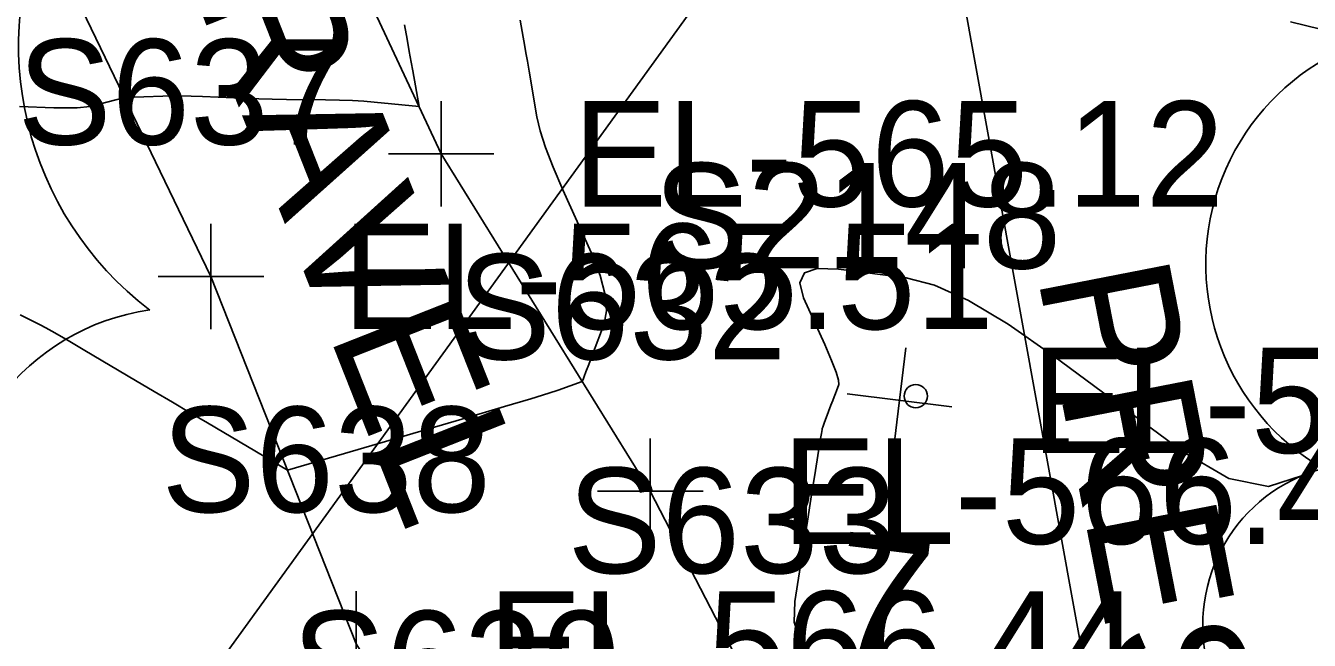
# Model space of a CAD drawing. Extents: x 1724534 to 1727318, y 657156 to 660047.
# Drawn here: x 1725288.47 to 1725337.13, y 658558.51 to 658581.83 of the extents above; entities that cross this region are included whole.
import ezdxf

# ---------------------------------------------------------------- set-up
doc = ezdxf.new("R2010")
doc.units = 0
for name, color, linetype in [('SURVEY - CONTOURS - Index with Text', 7, 'Continuous'), ('SURVEY - CONTOURS - Intermediate with optional Text', 7, 'Continuous'), ('SURVEY - PROPERTY - ROW Lines', 7, 'Continuous'), ('SURVEY - PROPERTY - ROW Lines Text', 7, 'Continuous'), ('SURVEY - PROPERTY - Station and Offset Flags', 7, 'Continuous'), ('SURVEY - TRANSPORTATION - Features', 7, 'Continuous'), ('SURVEY - TRANSPORTATION - Features - Points - Elevations', 7, 'Continuous'), ('SURVEY - TRANSPORTATION - Features - Points - Locators', 7, 'Continuous'), ('SURVEY - TRANSPORTATION - Features - Points - Numbers', 7, 'Continuous'), ('SURVEY - TRANSPORTATION - Features Text', 7, 'Continuous'), ('SURVEY - VEGETATION - Features - Points - Elevations', 7, 'Continuous'), ('SURVEY - VEGETATION - Features - Points - Locators', 7, 'Continuous'), ('SURVEY - VEGETATION - Features - Points - Numbers', 7, 'Continuous'), ('SURVEY - VEGETATION - Features with Text', 7, 'Continuous')]:
    doc.layers.add(name, color=color, linetype=linetype)

msp = doc.modelspace()

# ---------------------------------------------------------------- linework, layer by layer
at = {"layer": 'SURVEY - CONTOURS - Index with Text'}
msp.add_lwpolyline([(1725302.831, 658581.855), (1725302.928, 658581.311), (1725303.011, 658580.841), (1725303.082, 658580.442), (1725303.14, 658580.116), (1725303.38, 658578.762), (1725301.677, 658578.93), (1725301.288, 658578.962), (1725300.852, 658578.987), (1725300.368, 658579.005), (1725299.836, 658579.014), (1725298.355, 658579.03), (1725297.813, 658579.038), (1725297.3, 658579.05), (1725296.814, 658579.065), (1725296.356, 658579.083), (1725295.173, 658579.137), (1725294.746, 658579.154), (1725294.352, 658579.162), (1725293.993, 658579.162), (1725293.666, 658579.154), (1725292.223, 658579.097), (1725290.91, 658578.756), (1725290.425, 658578.708), (1725289.53, 658578.709), (1725288.227, 658578.759)], dxfattribs=at)
at = {"layer": 'SURVEY - CONTOURS - Intermediate with optional Text'}
for points in [[(1725307.214, 658582.029), (1725307.251, 658581.822), (1725307.289, 658581.611), (1725307.39, 658581.041), (1725307.433, 658580.794), (1725307.488, 658580.48), (1725307.553, 658580.1), (1725307.849, 658578.373), (1725307.972, 658577.84), (1725308.176, 658577.2), (1725308.461, 658576.455), (1725308.827, 658575.604), (1725309.912, 658573.193), (1725310.247, 658572.348), (1725310.439, 658571.62), (1725310.489, 658571.009), (1725310.396, 658570.515), (1725309.958, 658569.355), (1725309.813, 658568.971), (1725309.707, 658568.69), (1725309.64, 658568.513), (1725309.611, 658568.438), (1725309.57, 658568.328), (1725308.652, 658567.998), (1725308.295, 658567.882), (1725307.618, 658567.675), (1725306.619, 658567.377), (1725305.3, 658566.988), (1725298.394, 658564.963), (1725295.36, 658566.756), (1725294.702, 658567.145), (1725294.027, 658567.544), (1725293.335, 658567.953), (1725292.626, 658568.372), (1725290.715, 658569.502), (1725290.072, 658569.88), (1725289.575, 658570.169), (1725289.225, 658570.368), (1725289.022, 658570.477), (1725288.507, 658570.731), (1725288.256, 658570.855)], [(1725344.379, 658580.023), (1725336.421, 658581.976)], [(1725337.936, 658565.882), (1725336.873, 658564.76), (1725335.588, 658564.348), (1725334.082, 658564.646), (1725332.353, 658565.655), (1725327.448, 658569.292), (1725325.719, 658570.501), (1725324.208, 658571.4), (1725322.918, 658571.988), (1725321.846, 658572.266), (1725319.282, 658572.594), (1725318.478, 658572.618), (1725317.99, 658572.445), (1725317.817, 658572.074), (1725317.959, 658571.505), (1725318.759, 658569.726), (1725319.018, 658569.131), (1725319.193, 658568.68), (1725319.284, 658568.374), (1725319.292, 658568.212), (1725319.202, 658567.974), (1725319.164, 658567.873), (1725319.117, 658567.749), (1725319.061, 658567.602), (1725318.997, 658567.432), (1725318.815, 658566.949), (1725318.754, 658566.789), (1725318.711, 658566.674), (1725318.684, 658566.602), (1725318.673, 658566.574), (1725318.667, 658566.557), (1725318.657, 658566.503), (1725318.632, 658566.351), (1725318.592, 658566.104), (1725318.538, 658565.759), (1725318.372, 658564.712), (1725318.301, 658564.263), (1725318.213, 658563.7), (1725318.106, 658563.025), (1725317.981, 658562.235), (1725317.625, 658559.98), (1725317.607, 658559.203), (1725317.82, 658558.566), (1725318.264, 658558.067)]]:
    msp.add_lwpolyline(points, dxfattribs=at)
at = {"layer": 'SURVEY - PROPERTY - ROW Lines'}
msp.add_line((1725338.384, 658503.641), (1725322.018, 658593.921), dxfattribs=at)
at = {"layer": 'SURVEY - PROPERTY - Station and Offset Flags'}
msp.add_lwpolyline([(1725278.785, 658534.133), (1725322.018, 658593.921)], dxfattribs=at)
at = {"layer": 'SURVEY - TRANSPORTATION - Features'}
for points in [[(1725282.388, 658606.385), (1725283.792, 658602.121), (1725288.515, 658586.79), (1725295.492, 658572.314), (1725300.996, 658558.372), (1725305.898, 658550.628)], [(1725296.828, 658604.193), (1725298.321, 658589.582), (1725304.22, 658576.966), (1725312.148, 658564.166), (1725316.343, 658556.055)]]:
    msp.add_lwpolyline(points, dxfattribs=at)
at = {"layer": 'SURVEY - TRANSPORTATION - Features - Points - Locators'}
for p, q in [((1725304.22, 658578.966), (1725304.22, 658574.966)), ((1725306.22, 658576.966), (1725302.22, 658576.966)), ((1725295.492, 658574.314), (1725295.492, 658570.314)), ((1725297.492, 658572.314), (1725293.492, 658572.314)), ((1725312.148, 658566.166), (1725312.148, 658562.166)), ((1725314.148, 658564.166), (1725310.148, 658564.166)), ((1725300.996, 658560.372), (1725300.996, 658556.372))]:
    msp.add_line(p, q, dxfattribs=at)
at = {"layer": 'SURVEY - VEGETATION - Features - Points - Locators'}
for p, q in [((1725321.839, 658569.601), (1725321.353, 658565.631)), ((1725323.581, 658567.373), (1725319.611, 658567.859))]:
    msp.add_line(p, q, dxfattribs=at)
at = {"layer": 'SURVEY - VEGETATION - Features with Text'}
msp.add_circle((1725322.21, 658567.773), 0.44, dxfattribs=at)
for centre, radius, start, end in [((1725340.09, 658584.419), 14.281, 335.8905, 131.7289), ((1725300.811, 658581.08), 12.616, 75.9419, 232.7308), ((1725342.177, 658572.773), 8.971, 82.9155, 239.7044), ((1725294.385, 658562.466), 8.66, 98.058, 276.8037), ((1725339.248, 658559.08), 6.158, 105.0317, 283.7773)]:
    msp.add_arc(centre, radius, start, end, dxfattribs=at)

# ---------------------------------------------------------------- texts
at = {"layer": 'SURVEY - PROPERTY - ROW Lines Text'}
msp.add_text('PRES. ROW', height=5, rotation=281.0294, dxfattribs=at).set_placement((1725326.817, 658572.349))
at = {"layer": 'SURVEY - TRANSPORTATION - Features - Points - Elevations'}
for s, p in [('EL-565.12', (1725309.22, 658574.966)), ('EL-565.51', (1725300.492, 658570.314)), ('EL-566.42', (1725317.148, 658562.166)), ('EL-566.44', (1725305.996, 658556.372))]:
    msp.add_text(s, height=4, dxfattribs=at).set_placement(p)
at = {"layer": 'SURVEY - TRANSPORTATION - Features - Points - Numbers'}
for s, p in [('S637', (1725288.156, 658577.314)), ('S632', (1725304.812, 658569.166)), ('S638', (1725293.613, 658563.372)), ('S633', (1725309.007, 658561.055)), ('S639', (1725298.546, 658555.628))]:
    msp.add_text(s, height=4, dxfattribs=at).set_placement(p)
at = {"layer": 'SURVEY - TRANSPORTATION - Features Text'}
msp.add_text('GRAVEL', height=5, rotation=291.543, dxfattribs=at).set_placement((1725292.98, 658587.763))
at = {"layer": 'SURVEY - VEGETATION - Features - Points - Elevations'}
msp.add_text('EL-567.26', height=4, dxfattribs=at).set_placement((1725326.596, 658565.616))
at = {"layer": 'SURVEY - VEGETATION - Features - Points - Numbers'}
msp.add_text('S2148', height=4, dxfattribs=at).set_placement((1725312.261, 658572.616))
at = {"layer": 'SURVEY - VEGETATION - Features with Text'}
msp.add_text('7', height=5, rotation=353.0264, dxfattribs=at).set_placement((1725318.787, 658557.705))

doc.saveas('drawing.dxf')
